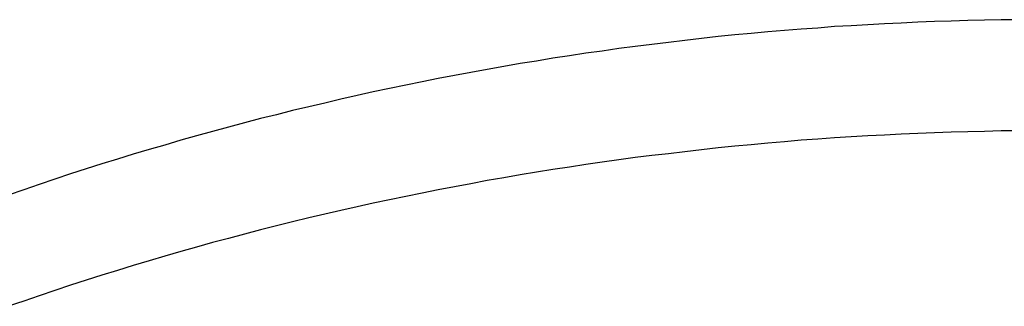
# Model space of a CAD drawing. Extents: x 1107 to 4046, y 937 to 3355.
# Tile 376 of 656: x 2142.77 to 2146.31, y 2672.86 to 2673.89. Entities that reach past the tile are written whole.
import ezdxf

# ---------------------------------------------------------------- set-up
doc = ezdxf.new("R2010")
doc.units = 0
doc.layers.add('KF_VIDA_L___C_REAR', color=7, linetype='CONTINUOUS')

# ---------------------------------------------------------------- blocks, each defined once
blk = doc.blocks.new('KF_VIDA_L___C_REAR')
at = {"layer": 'KF_VIDA_L___C_REAR'}
for points in [[(-40.6201, 984.674, 0), (-40.6802, 984.674, 0), (-40.7402, 984.672, 0), (-40.8003, 984.671, 0), (-40.8603, 984.669, 0), (-40.9203, 984.667, 0), (-40.9803, 984.665, 0), (-41.0403, 984.662, 0), (-41.1003, 984.659, 0), (-41.1602, 984.656, 0), (-41.2201, 984.652, 0), (-41.28, 984.649, 0), (-41.3399, 984.644, 0), (-41.3997, 984.64, 0), (-41.4595, 984.635, 0), (-41.5193, 984.63, 0), (-41.579, 984.624, 0), (-41.6387, 984.619, 0), (-41.6984, 984.613, 0), (-41.758, 984.606, 0), (-41.8175, 984.599, 0), (-41.877, 984.592, 0), (-41.9365, 984.585, 0), (-41.9959, 984.578, 0), (-42.0553, 984.57, 0), (-42.1146, 984.561, 0), (-42.1738, 984.553, 0), (-42.233, 984.544, 0), (-42.2921, 984.535, 0), (-42.3512, 984.525, 0), (-42.4102, 984.516, 0), (-42.4691, 984.505, 0), (-42.5279, 984.495, 0), (-42.5867, 984.484, 0), (-42.6454, 984.473, 0), (-42.704, 984.462, 0), (-42.7626, 984.45, 0), (-42.8211, 984.438, 0), (-42.8794, 984.426, 0), (-42.9377, 984.414, 0), (-42.9959, 984.401, 0), (-43.0541, 984.388, 0), (-43.1121, 984.374, 0), (-43.17, 984.361, 0), (-43.2278, 984.347, 0), (-43.2856, 984.332, 0), (-43.3432, 984.318, 0), (-43.4007, 984.303, 0), (-43.4582, 984.287, 0), (-43.5155, 984.272, 0), (-43.5727, 984.256, 0), (-43.6298, 984.24, 0), (-43.6868, 984.223, 0), (-43.7437, 984.207, 0), (-43.8004, 984.19, 0), (-43.857, 984.172, 0), (-43.9136, 984.155, 0), (-43.97, 984.137, 0), (-44.0262, 984.119, 0), (-44.0824, 984.1, 0), (-44.1384, 984.081, 0), (-44.1943, 984.062, 0), (-44.25, 984.043, 0)], [(-40.6201, 984.274, 0), (-40.6802, 984.274, 0), (-40.7402, 984.272, 0), (-40.8003, 984.271, 0), (-40.8603, 984.269, 0), (-40.9203, 984.267, 0), (-40.9803, 984.265, 0), (-41.0403, 984.262, 0), (-41.1003, 984.259, 0), (-41.1602, 984.256, 0), (-41.2201, 984.252, 0), (-41.28, 984.249, 0), (-41.3399, 984.244, 0), (-41.3997, 984.24, 0), (-41.4595, 984.235, 0), (-41.5193, 984.23, 0), (-41.579, 984.224, 0), (-41.6387, 984.219, 0), (-41.6984, 984.213, 0), (-41.758, 984.206, 0), (-41.8175, 984.199, 0), (-41.877, 984.192, 0), (-41.9365, 984.185, 0), (-41.9959, 984.178, 0), (-42.0553, 984.17, 0), (-42.1146, 984.161, 0), (-42.1738, 984.153, 0), (-42.233, 984.144, 0), (-42.2921, 984.135, 0), (-42.3512, 984.125, 0), (-42.4102, 984.116, 0), (-42.4691, 984.105, 0), (-42.5279, 984.095, 0), (-42.5867, 984.084, 0), (-42.6454, 984.073, 0), (-42.704, 984.062, 0), (-42.7626, 984.05, 0), (-42.8211, 984.038, 0), (-42.8794, 984.026, 0), (-42.9377, 984.014, 0), (-42.9959, 984.001, 0), (-43.0541, 983.988, 0), (-43.1121, 983.974, 0), (-43.17, 983.961, 0), (-43.2278, 983.947, 0), (-43.2856, 983.932, 0), (-43.3432, 983.918, 0), (-43.4007, 983.903, 0), (-43.4582, 983.887, 0), (-43.5155, 983.872, 0), (-43.5727, 983.856, 0), (-43.6298, 983.84, 0), (-43.6868, 983.823, 0), (-43.7437, 983.807, 0), (-43.8004, 983.79, 0), (-43.857, 983.772, 0), (-43.9136, 983.755, 0), (-43.97, 983.737, 0), (-44.0262, 983.719, 0), (-44.0824, 983.7, 0), (-44.1384, 983.681, 0), (-44.1943, 983.662, 0), (-44.25, 983.643, 0)]]:
    blk.add_polyline3d(points, dxfattribs=at)

msp = doc.modelspace()

# ---------------------------------------------------------------- block references
at = {"layer": 'KF_VIDA_L___C_REAR'}
msp.add_blockref('KF_VIDA_L___C_REAR', (2186.9791, 1689.2132), dxfattribs=at)

doc.saveas('drawing.dxf')
